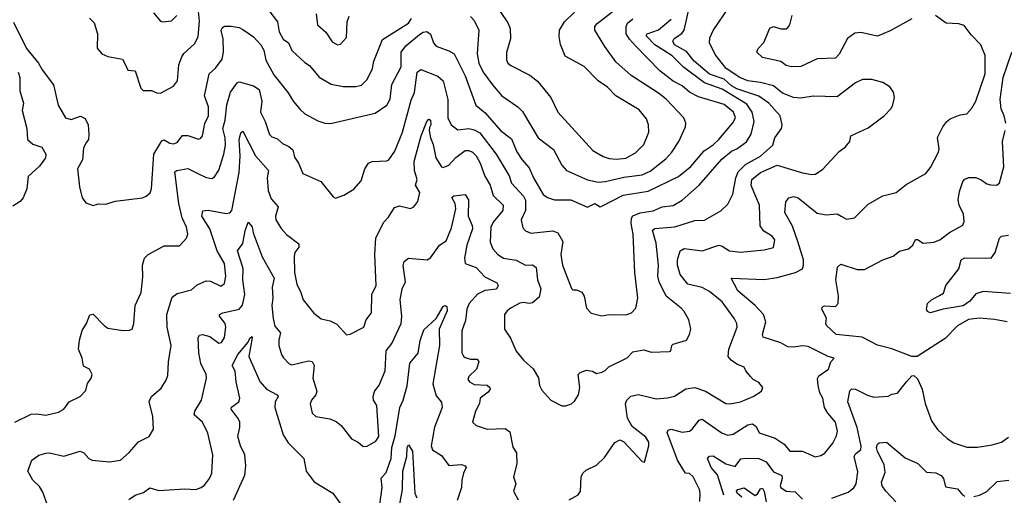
# Model space of a CAD drawing. Extents: x 1603745 to 1745082, y 385868 to 533966.
# Tile 293 of 646: x 1718902 to 1724301, y 399463 to 402073. Entities that reach past the tile are written whole.
import ezdxf

# ---------------------------------------------------------------- set-up
doc = ezdxf.new("R2010")
doc.units = 0

msp = doc.modelspace()

# ---------------------------------------------------------------- linework, layer by layer
at = {"layer": '0CON20XD'}
for points in [[(1719052, 399415), (1719029.4, 399479.4), (1719010.3, 399510.3), (1718974.2, 399545), (1718946.2, 399595), (1718968.8, 399655), (1719007.3, 399682.7), (1719045, 399694.3), (1719065.4, 399695.4), (1719145, 399677.8), (1719234.4, 399704.4), (1719253.8, 399695), (1719282, 399665), (1719300, 399655), (1719395, 399645.7), (1719454.3, 399655.7), (1719501.7, 399698.3), (1719554.5, 399755.5), (1719612, 399785), (1719635.8, 399825), (1719633.1, 399895), (1719612.5, 399977.5), (1719625.5, 400004.5), (1719678.8, 400051.2), (1719706.1, 400093.9), (1719715, 400120), (1719718.1, 400195), (1719733.6, 400285), (1719711.2, 400385), (1719709.6, 400455), (1719739.1, 400550.9), (1719765, 400570), (1719845, 400590.6), (1719875, 400618.6), (1719925, 400639.5), (1719947.7, 400637.7), (1720005, 400611.2), (1720025.6, 400625), (1720032.5, 400665), (1720024.7, 400735), (1719984.8, 400804.8), (1719944.2, 400925), (1719901.8, 400995), (1719905.6, 401024.4), (1719935, 401028.2), (1720035, 401009.6), (1720055, 401012.2), (1720066.2, 401025), (1720105.9, 401235), (1720111.6, 401325), (1720105.6, 401414.4), (1720115, 401452), (1720125, 401460.8), (1720195, 401325.5), (1720266.4, 401245), (1720259.2, 401205), (1720263.9, 401135), (1720280.5, 401090.5), (1720319.5, 401045), (1720304.5, 400995), (1720307.5, 400975), (1720336.6, 400926.6), (1720365, 400894.4), (1720432.2, 400842.2), (1720433.1, 400825), (1720411.5, 400795), (1720407.7, 400775), (1720408.9, 400685), (1720421.2, 400621.2), (1720444.4, 400575), (1720455.8, 400535), (1720515, 400462), (1720555, 400431.2), (1720605, 400420.6), (1720641.8, 400401.8), (1720695, 400343.8), (1720715, 400346.7), (1720789.2, 400385), (1720801.4, 400425), (1720830.6, 400465), (1720832.7, 400565), (1720856.2, 400615), (1720849.1, 400785), (1720854.5, 400875), (1720898.5, 400961.5), (1720925, 400990), (1720957.6, 401042.4), (1720985, 401050.8), (1721045, 401036), (1721063.3, 401045), (1721085.6, 401074.4), (1721095.6, 401125), (1721072.9, 401165), (1721081.1, 401195), (1721067.4, 401245), (1721066.1, 401295), (1721103.8, 401436.2), (1721134.2, 401515), (1721145, 401526.1), (1721155, 401521.4), (1721156.8, 401495), (1721149.5, 401480.5), (1721146.7, 401465), (1721154.2, 401424.2), (1721168.6, 401388.6), (1721183.2, 401315), (1721215, 401266), (1721225, 401262), (1721255, 401274.2), (1721293.4, 401316.6), (1721345, 401355.5), (1721365, 401355.5), (1721385, 401346.2), (1721405, 401325.5), (1721427.6, 401285), (1721452.1, 401215), (1721481.9, 401165), (1721498.1, 401108.1), (1721552.9, 401055), (1721552.2, 401025), (1721498.9, 400961.1), (1721485.9, 400935), (1721482.6, 400852.6), (1721496.9, 400815), (1721524.5, 400785), (1721555, 400764.5), (1721625, 400752.9), (1721675, 400726.2), (1721715, 400727.5), (1721735, 400712.5), (1721741.2, 400645), (1721759.7, 400595), (1721750.4, 400549.6), (1721715, 400519.2), (1721695, 400514.6), (1721665, 400520.5), (1721645, 400517.5), (1721598, 400492), (1721574.3, 400475.7), (1721560, 400455), (1721560, 400375), (1721593.1, 400325), (1721624.4, 400254.4), (1721664.5, 400204.5), (1721717.6, 400157.6), (1721747.3, 400107.3), (1721752.5, 400065), (1721765, 400038.8), (1721814.4, 399984.4), (1721875, 399953.8), (1721895, 399953.8), (1721927.5, 399965), (1721945, 399980), (1721966.8, 400013.2), (1721973.3, 400055), (1721964.4, 400125), (1721975, 400137.5), (1722011.1, 400148.9), (1722043.1, 400143.1), (1722065, 400132), (1722095, 400139.2), (1722112.4, 400147.6), (1722131.8, 400168.2), (1722233.1, 400216.9), (1722265, 400249.6), (1722325, 400260.6), (1722365, 400248.6), (1722465, 400252), (1722472.5, 400255), (1722477.5, 400285), (1722485, 400291.4), (1722558, 400315), (1722575.5, 400344.5), (1722582.5, 400375), (1722571.2, 400425), (1722545, 400471.2), (1722530.2, 400490.2), (1722446.2, 400555), (1722408.3, 400635), (1722401.2, 400665), (1722405.8, 400725), (1722392.9, 400847.1), (1722371.7, 400918.3), (1722385, 400927.4), (1722495, 400936.3), (1722605, 400970.9), (1722656.9, 400973.1), (1722746.7, 401023.3), (1722785, 401060), (1722813.1, 401115), (1722828.6, 401205), (1722841.6, 401238.4), (1722882.3, 401277.7), (1722965, 401324.1), (1723032.5, 401385), (1723043.5, 401425), (1723079.1, 401475), (1723082.7, 401495), (1723071.8, 401545), (1723010.5, 401615), (1722955, 401653.8), (1722835, 401693.9), (1722805, 401710.7), (1722765, 401745.9), (1722685, 401773), (1722600, 401845), (1722559.1, 401899.1), (1722492.6, 401935), (1722482.7, 401955), (1722491.1, 401968.9), (1722532.3, 401997.7), (1722546.6, 402015), (1722575, 402145.6)], [(1719285, 402082), (1719310, 402055), (1719328.6, 401995), (1719326.2, 401916.2), (1719353.3, 401885), (1719385, 401870.6), (1719465, 401856), (1719482.5, 401825), (1719495.9, 401795.9), (1719535, 401792.5), (1719566.4, 401696.4), (1719580, 401685), (1719625, 401683.8), (1719655, 401671.2), (1719675, 401670), (1719745, 401708.8), (1719768, 401738), (1719774.4, 401825.6), (1719790.9, 401869.1), (1719802.4, 401887.6), (1719860.2, 401939.8), (1719881.1, 401978.9), (1719888.7, 402065), (1719876.4, 402175)], [(1720244.3, 402155), (1720315, 402060.6), (1720325.4, 402005.4), (1720346, 401966), (1720375.6, 401945), (1720395, 401902.9), (1720465, 401837.5), (1720491.7, 401821.7), (1720545, 401756.7), (1720609.8, 401719.8), (1720675, 401707.1), (1720745, 401705.5), (1720775.8, 401714.2), (1720807.1, 401745), (1720836.9, 401805), (1720844.6, 401845), (1720891.9, 401965), (1721035, 402054.6), (1721050.2, 402079.8)], [(1721499.2, 402175), (1721578.5, 402055), (1721591.5, 402025), (1721592.6, 401967.4), (1721572.3, 401892.3), (1721572.3, 401852.3), (1721578.8, 401835), (1721595, 401820.8), (1721698.6, 401768.6), (1721742, 401735), (1721814.3, 401645), (1721852.5, 401565), (1722044.6, 401354.6), (1722101.9, 401321.9), (1722135, 401310.9), (1722175, 401307.3)], [(1721915, 399437.5), (1721965, 399466), (1721976.7, 399485), (1721980.8, 399565), (1721990, 399585), (1722008.7, 399601.3), (1722065, 399628), (1722109.3, 399670.7), (1722165, 399752.5), (1722193, 399767), (1722215, 399756), (1722315, 399647.5), (1722327.5, 399645), (1722352.2, 399735), (1722351.9, 399755), (1722335, 399782.5), (1722260.8, 399840.8), (1722235.3, 399885.3), (1722223.6, 399965), (1722230.5, 399985), (1722252.9, 400007.1), (1722295, 400015.4), (1722392.5, 399992.5), (1722455, 399997.8), (1722493.1, 400006.9), (1722555, 400046.9), (1722605, 400054.4), (1722662, 400035), (1722775, 399965.7), (1722795.6, 399964.4), (1722855, 399975.6), (1722925, 400005.5), (1722970, 400035), (1722976.7, 400055), (1722955, 400081.2), (1722925, 400098), (1722908.8, 400115), (1722884.2, 400145), (1722875.6, 400165.6), (1722835, 400182.5), (1722803.9, 400203.9), (1722787.3, 400225), (1722791.3, 400265), (1722835.5, 400385), (1722834.5, 400405), (1722822, 400432), (1722753.6, 400523.6), (1722685, 400581.1), (1722645, 400602.5), (1722565, 400621.8), (1722524.6, 400675), (1722509.2, 400725), (1722509.5, 400755), (1722524.4, 400805), (1722545, 400816.5), (1722645, 400804.1), (1722735, 400836), (1722755, 400830.8), (1722795, 400804.6), (1722855, 400796.5), (1722985, 400810.6), (1723035, 400823.3), (1723042.5, 400865), (1723028, 400885), (1722982, 400912), (1722961.6, 400941.6), (1722958.6, 401055), (1722913.6, 401163.6), (1722916, 401195), (1722964.6, 401235), (1723055, 401274.7), (1723195, 401232.5), (1723245, 401222.8), (1723265, 401225.4), (1723306.9, 401253.1), (1723395, 401350), (1723430, 401375), (1723453.3, 401405), (1723460, 401435), (1723555, 401478.9), (1723643.3, 401545), (1723680, 401585), (1723690, 401605), (1723698.8, 401645), (1723693.8, 401675), (1723673.8, 401705), (1723635, 401728.1), (1723575.4, 401745.4), (1723523.3, 401745), (1723485, 401727.1), (1723385, 401650), (1723252.5, 401652.5), (1723185, 401641.4), (1723144.6, 401645.4), (1723085, 401669.7), (1723035, 401709.1), (1722965, 401727.9), (1722895, 401737), (1722851.5, 401755), (1722775.5, 401805), (1722715, 401882.5), (1722684.3, 401945), (1722686.6, 401973.4), (1722705.6, 402014.4), (1722794.4, 402145.6)], [(1722075, 401181.8), (1722115, 401184.3), (1722215, 401209.3), (1722315, 401220.8), (1722359, 401241), (1722445, 401310), (1722478.8, 401345), (1722516.9, 401405), (1722553.5, 401485), (1722554.5, 401505), (1722544.5, 401535), (1722446.7, 401636.7), (1722405, 401670), (1722256, 401766), (1722171.7, 401841.7), (1722111.5, 401925), (1722056.8, 402015), (1722056.2, 402035), (1722068.9, 402051.1), (1722165, 402126.1)], [(1718875, 399864.2), (1718965, 399907.3), (1718995, 399910), (1719045, 399902.5), (1719115, 399918.8), (1719143.3, 399935), (1719173.3, 399975), (1719233.8, 400005), (1719265, 400037.5), (1719273.4, 400076.6), (1719294.2, 400105.8), (1719299.2, 400125), (1719284.4, 400154.4), (1719251.4, 400171.4), (1719244.5, 400214.5), (1719224.4, 400265), (1719230.8, 400315), (1719245, 400367.5), (1719268.8, 400405), (1719286.4, 400453.6), (1719305, 400456.2), (1719365, 400394), (1719385, 400380.8), (1719467.7, 400367.7), (1719505, 400368.8), (1719518.8, 400375), (1719527.1, 400405), (1719535.5, 400505), (1719567.9, 400575), (1719577.8, 400662.2), (1719575.5, 400725), (1719586.3, 400763.7), (1719606.3, 400783.7), (1719695, 400832.5), (1719779.1, 400830.9), (1719816.6, 400873.4), (1719824.4, 400895), (1719817.7, 400935), (1719792.9, 400985), (1719774.1, 401064.1), (1719752.1, 401237.9), (1719764, 401246), (1719825, 401256.8), (1719878.1, 401228.1), (1719925, 401206.7), (1719955, 401200.6), (1719970.2, 401209.8), (1719993.2, 401246.8), (1720021.4, 401335), (1720030.4, 401385), (1720029, 401425), (1720016.1, 401475), (1720029.3, 401520.7), (1720038.8, 401605), (1720057.7, 401675), (1720095, 401725.8), (1720105, 401731.4), (1720185, 401709.2), (1720215, 401689.2), (1720230.4, 401625), (1720222.7, 401565), (1720248.8, 401515), (1720272.5, 401442.5), (1720285, 401429.4), (1720315, 401418.2), (1720342.9, 401392.9), (1720377.4, 401377.4), (1720399.3, 401359.3), (1720408.9, 401318.9), (1720430.6, 401285), (1720455, 401228), (1720553.3, 401185), (1720620.5, 401100.5), (1720633.6, 401093.6), (1720680.3, 401109.7), (1720735, 401142), (1720775, 401188.8), (1720795.6, 401255), (1720815, 401285.7), (1720835, 401294.3), (1720915, 401298.8), (1720925.6, 401304.4), (1720958.5, 401351.5), (1721000.5, 401455), (1721048.3, 401631.7), (1721067.6, 401672.4), (1721082.5, 401785), (1721101.3, 401798.7), (1721195, 401762.5), (1721225, 401737.1), (1721249.7, 401635), (1721250.3, 401535), (1721268.5, 401495), (1721305, 401467.8), (1721365, 401475.8), (1721395, 401469.2), (1721425, 401451.6), (1721515.6, 401335.6), (1721586.4, 401216.4), (1721599.7, 401175), (1721664.6, 401105), (1721675, 401082), (1721675.7, 401025), (1721651.2, 400975), (1721661.3, 400931.3), (1721675, 400914.4), (1721705, 400900.5), (1721825, 400914.6), (1721853.3, 400903.3), (1721880.5, 400855), (1721869.5, 400785), (1721877.8, 400725), (1721928.3, 400598.3), (1721935, 400590), (1721955, 400590), (1721985, 400578), (1721996.9, 400555), (1722010.4, 400490.4), (1722035, 400461.9), (1722095, 400448.1), (1722135, 400455.5), (1722226.6, 400453.4), (1722256.6, 400463.4), (1722280.9, 400489.1), (1722290.9, 400545), (1722275.3, 400685), (1722265.2, 400895.2), (1722254.8, 400955), (1722256.8, 400983.2), (1722264.4, 400995.6), (1722305, 401012.4), (1722375, 401023.9), (1722424.2, 401045.8), (1722485, 401053.9), (1722535, 401081.8), (1722627.5, 401165), (1722752.7, 401307.3), (1722805, 401351.2), (1722835, 401364.8), (1722887.5, 401402.5), (1722913.3, 401445), (1722929.3, 401515), (1722918.4, 401565), (1722889.1, 401609.1), (1722755, 401692), (1722656.5, 401726.5), (1722543, 401813), (1722480.8, 401875), (1722435, 401903.7), (1722384.6, 401934.6), (1722336.6, 401985), (1722342.1, 401995), (1722405, 402016.4), (1722474.8, 402075.2)], [(1719635, 402110), (1719675, 402064), (1719685, 402060.8), (1719735, 402065.7), (1719762.9, 402095)], [(1720528.1, 402105), (1720535.6, 402045), (1720581.1, 402005), (1720615, 401950.6), (1720645, 401934.2), (1720662, 401938), (1720693.3, 401975), (1720698.1, 402061.9), (1720708.6, 402091.4)], [(1721375, 402091.1), (1721395, 402068.6), (1721418.9, 402015), (1721410.8, 401885), (1721420.7, 401835), (1721443.6, 401785), (1721495, 401715.7), (1721545.7, 401655), (1721634.2, 401594.2), (1721658.5, 401568.5), (1721744.6, 401425), (1721830, 401360), (1721874.5, 401275), (1721901.4, 401245), (1722015, 401194.1), (1722075, 401181.8)], [(1722175, 401307.3), (1722225, 401312.7), (1722278.3, 401341.7), (1722325, 401387.1), (1722351.8, 401455), (1722350, 401495), (1722339.6, 401529.6), (1722298.3, 401578.3), (1722170.8, 401655), (1722125, 401702.2), (1722075, 401737.1), (1721996.7, 401816.7), (1721892.8, 401872.8), (1721867, 401937), (1721860.3, 401980.3), (1721862.2, 402015), (1721889.6, 402060.4), (1721945.3, 402114.7)], [(1722015, 401044.6), (1722055, 401064.4), (1722085, 401046.2), (1722095, 401048.8), (1722211, 401109), (1722348, 401132), (1722515, 401211.8), (1722583, 401267), (1722656.1, 401353.9), (1722705, 401386.2), (1722735.2, 401414.8), (1722813.3, 401506.7), (1722827.8, 401535), (1722816.7, 401565), (1722765, 401607.9), (1722625, 401649.2), (1722575.5, 401675), (1722535, 401709.7), (1722484.8, 401734.8), (1722411.9, 401791.9), (1722279, 401929), (1722245.6, 401965.6), (1722228.5, 401995), (1722227.7, 402035), (1722235.8, 402054.2), (1722265, 402077.1)], [(1722631.5, 399428.5), (1722633.6, 399475), (1722630.5, 399495), (1722595.4, 399565), (1722575, 399582.1), (1722552.9, 399585), (1722508.6, 399655), (1722452.2, 399807.8), (1722458.9, 399821.1), (1722475, 399825.6), (1722535, 399808.5), (1722575, 399815.5), (1722588.9, 399825), (1722628.1, 399875), (1722645, 399880), (1722755, 399803.6), (1722785, 399792.5), (1722815, 399798.8), (1722895, 399849.4), (1722920, 399855), (1722940, 399840), (1722957.5, 399805), (1723045, 399775.4), (1723094.1, 399744.1), (1723125, 399705.7), (1723195.4, 399705.4), (1723263.2, 399673.2), (1723295, 399680.6), (1723316.5, 399693.5), (1723360.9, 399749.1), (1723380.9, 399789.1), (1723386.7, 399815), (1723375, 399864), (1723333.4, 399913.4), (1723315.4, 399945), (1723306.4, 399996.4), (1723290.4, 400025), (1723279.7, 400065), (1723276.9, 400103.1), (1723285, 400117.8), (1723337.1, 400155), (1723350, 400195), (1723367.5, 400215), (1723335, 400223.8), (1723225, 400278.5), (1723195, 400283.3), (1723143.4, 400276.6), (1723115, 400276.7), (1723075, 400299.6), (1722979.7, 400329.7), (1722974.5, 400345), (1722993.3, 400415), (1722981.3, 400455), (1722934.4, 400504.4), (1722840.5, 400585), (1722803.3, 400655), (1722985, 400647.6), (1723055, 400658), (1723155.5, 400685.5), (1723194.6, 400705.4), (1723200.8, 400725), (1723199.2, 400755), (1723169.5, 400855), (1723139, 400939), (1723097.5, 401015), (1723103.6, 401073.6), (1723120, 401095), (1723145, 401101.9), (1723171.2, 401095), (1723275, 401011.1), (1723325, 401001.1), (1723385, 401007.5), (1723406.7, 400995), (1723435, 400977.5), (1723480, 400985), (1723555, 401060.8), (1723635, 401107.1), (1723708.8, 401125), (1723762.4, 401167.6), (1723871.3, 401228.7), (1723897.4, 401262.6), (1723940, 401345), (1723943.8, 401365), (1723934.1, 401425.9), (1723964, 401485), (1723985.8, 401515), (1724005, 401529.4), (1724058.8, 401551.2), (1724095, 401556), (1724122.6, 401587.4), (1724144.3, 401625), (1724196.3, 401775), (1724195.7, 401875.7), (1724172.7, 401935), (1724119.2, 401989.2), (1724081.3, 402041.3), (1724051, 402051), (1723983.1, 402053.1), (1723923.3, 402095)], [(1723795, 402077.8), (1723675, 402010.9), (1723605, 401982.5), (1723515, 402002), (1723481.5, 401998.5), (1723440.6, 401969.4), (1723395, 401884.3), (1723375, 401862.3), (1723275, 401858.5), (1723185, 401816.8), (1723135, 401813.3), (1723105, 401822.3), (1723075, 401843.6), (1722976.1, 401866.1), (1722944.2, 401895), (1722952.2, 401915), (1722982.5, 401947.5), (1723015, 402025.7), (1723035, 402035.7), (1723075, 402022.2), (1723105, 402023.1), (1723115, 402030), (1723124.5, 402045), (1723137.5, 402095)], [(1718868.8, 402058.8), (1718939.1, 401915), (1719004.7, 401834.7), (1719025, 401797.1), (1719087.1, 401715), (1719113.6, 401603.6), (1719154, 401535), (1719185, 401525.5), (1719235, 401542.9), (1719260.3, 401530.3), (1719276.7, 401495), (1719280.8, 401445), (1719278.6, 401415), (1719265.5, 401394.5), (1719252.4, 401367.6), (1719245.7, 401304.3), (1719218.6, 401255), (1719229.4, 401155), (1719244, 401095), (1719265, 401067.5), (1719305, 401052.5), (1719335, 401062), (1719375, 401060), (1719425, 401077.1), (1719575, 401095.6), (1719595.5, 401104.5), (1719616.7, 401123.3), (1719624, 401145), (1719638.2, 401335), (1719682.1, 401407.9), (1719695, 401413.5), (1719725, 401395.5), (1719745, 401391.8), (1719765, 401398.1), (1719795, 401436.5), (1719825, 401437.9), (1719882, 401418), (1719895, 401422), (1719905, 401436.2), (1719917.5, 401502.5), (1719938, 401545), (1719936.7, 401595), (1719915.9, 401655), (1719941.8, 401775), (1719975, 401806.7), (1720013.1, 401856.9), (1720020, 401895), (1720017, 401967), (1720006.8, 402013.2), (1720011.5, 402028.5), (1720025, 402037.1), (1720062.2, 402037.8), (1720105, 402029.6), (1720125, 402019.6), (1720185, 401978.9), (1720225, 401935.4), (1720240.2, 401905), (1720251.5, 401851.5), (1720295, 401770), (1720375, 401671.4), (1720402.2, 401625), (1720439.3, 401579.3), (1720466.3, 401556.3), (1720537.4, 401517.4), (1720574.5, 401504.5), (1720606.8, 401503.2), (1720850.9, 401559.1), (1720915.4, 401604.6), (1720932.7, 401637.3), (1720943.3, 401716.7), (1720993.3, 401815), (1720994.5, 401895.5), (1721019.8, 401930.2), (1721095, 401991.6), (1721115, 402004.1), (1721135, 402007.2), (1721155, 401993.1), (1721172.1, 401945), (1721185, 401926.7), (1721255, 401902.7), (1721284.5, 401885), (1721345.3, 401765), (1721404.2, 401604.2), (1721455, 401562.5), (1721539.2, 401465), (1721598.1, 401418.1), (1721628.3, 401348.3), (1721654.8, 401304.8), (1721695, 401259.2), (1721719.1, 401205), (1721773.4, 401113.4), (1721797.1, 401097.1), (1721835, 401083.8), (1721925, 401083.4), (1722015, 401044.6)], [(1724309.6, 401505), (1724300.9, 401545), (1724283.1, 401583.1), (1724278.2, 401635), (1724295.3, 401754.7), (1724343.3, 401895)], [(1718893.2, 401785), (1718903.8, 401755), (1718903, 401683), (1718922.5, 401615), (1718915.7, 401575), (1718941.4, 401475), (1718944.3, 401415), (1718975, 401389.5), (1719023.4, 401373.4), (1719044.6, 401335), (1719043.6, 401315), (1719010.4, 401269.6), (1718948, 401212), (1718940.6, 401145), (1718921.8, 401095), (1718905, 401074.4), (1718865, 401050)], [(1724316.7, 400415), (1724248.3, 400428.3), (1724165.5, 400435.5), (1724105, 400426.7), (1724045, 400392.5), (1723977.2, 400322.8), (1723823.9, 400223.9), (1723795, 400224), (1723685, 400266.6), (1723605, 400285.8), (1723521.1, 400331.1), (1723378.6, 400345), (1723327.1, 400395), (1723322.5, 400405), (1723325.7, 400435.7), (1723300.6, 400485), (1723302.5, 400495), (1723315, 400501.9), (1723375, 400498.8), (1723390, 400515), (1723392.3, 400557.7), (1723377.8, 400645), (1723386.7, 400715), (1723405, 400731.2), (1723495, 400702.2), (1723535, 400701.1), (1723635.9, 400754.1), (1723691.2, 400775), (1723727.2, 400802.8), (1723775.3, 400814.7), (1723799.2, 400835), (1723815, 400866.7), (1723825, 400866.7), (1723855.6, 400845.6), (1723915, 400851.5), (1723947.5, 400865), (1724000, 400905), (1724073.8, 400945), (1724082, 400965), (1724077.8, 401005), (1724054.5, 401055), (1724048.9, 401085), (1724055, 401130), (1724073.3, 401185), (1724085, 401198), (1724105, 401206.2), (1724145, 401206), (1724175, 401194), (1724205, 401171.2), (1724225, 401166), (1724260, 401165), (1724275, 401176.7), (1724298.2, 401265), (1724290.8, 401405), (1724306.7, 401465)], [(1719500.8, 399439.2), (1719536.2, 399463.8), (1719581.2, 399478.8), (1719615, 399504.5), (1719665, 399490), (1719805, 399497.5), (1719867.5, 399495), (1719896.7, 399505), (1719915, 399519.2), (1719943.1, 399555), (1719956.1, 399583.9), (1719960.7, 399685), (1719932.9, 399802.9), (1719905.4, 399865), (1719859.4, 399905), (1719862.5, 399925), (1719898.2, 399985), (1719926.9, 400105), (1719924.4, 400125), (1719895.3, 400185.3), (1719885.3, 400245), (1719881.5, 400328.5), (1719888.7, 400341.3), (1719904.5, 400345.5), (1719944.2, 400334.2), (1719995, 400296.9), (1720008.9, 400301.1), (1720025, 400328.8), (1720033.2, 400385), (1720029.2, 400405), (1719997.5, 400445), (1719997.1, 400455), (1720016.2, 400465), (1720105.7, 400484.3), (1720124.7, 400505.3), (1720136, 400565), (1720125.6, 400645), (1720126.7, 400706.7), (1720097.1, 400805), (1720125.7, 400844.3), (1720138.4, 400915), (1720155, 400962), (1720176.1, 400936.1), (1720182.8, 400902.8), (1720230.9, 400770.9), (1720298.4, 400655), (1720287.1, 400605), (1720290.3, 400545), (1720285.3, 400505), (1720292.3, 400432.3), (1720301.7, 400391.7), (1720332.5, 400355), (1720322.5, 400315), (1720323.3, 400285), (1720337.1, 400235), (1720347.8, 400217.8), (1720380, 400185), (1720395, 400179.5), (1720485, 400200.5), (1720506.4, 400196.4), (1720516.2, 400175), (1720509.5, 400105), (1720530.9, 400035), (1720525.5, 400015), (1720501.9, 399985), (1720494.5, 399965.5), (1720505, 399913.3), (1720525.9, 399895.9), (1720603, 399883), (1720638.3, 399868.3), (1720665.6, 399845.6), (1720721.9, 399771.9), (1720758.8, 399755), (1720785, 399730.8), (1720808, 399732), (1720855, 399759.4), (1720871.2, 399785), (1720860, 399955), (1720842.8, 399985), (1720839.7, 400005), (1720847.2, 400032.8), (1720873.2, 400066.8), (1720906.9, 400145), (1720911.8, 400255), (1720942.5, 400295), (1720994.1, 400405), (1720998.4, 400445), (1720988.8, 400535), (1720998.9, 400595), (1721018.1, 400635), (1721005.7, 400724.3), (1721010.8, 400745), (1721035, 400764.2), (1721135.6, 400754.4), (1721154.4, 400765.6), (1721204.2, 400835.8), (1721241, 400859), (1721269.3, 400930.7), (1721293.1, 401035), (1721290.8, 401065), (1721272.4, 401097.6), (1721283.4, 401106.6), (1721344.3, 401114.3), (1721362.9, 401085), (1721361.3, 400995), (1721383, 400943), (1721384.7, 400925), (1721353.7, 400835), (1721341.9, 400765), (1721344.4, 400735), (1721405, 400713.1), (1721452.5, 400662.5), (1721518.4, 400628.4), (1721526, 400615), (1721516.2, 400593.8), (1721452.5, 400587.5), (1721412.9, 400567.1), (1721367.2, 400515), (1721353.7, 400483.7), (1721347.5, 400422.5), (1721326.2, 400365), (1721327.5, 400245), (1721335, 400226), (1721345, 400218.5), (1721375, 400209.2), (1721409.8, 400209.8), (1721419.6, 400195), (1721407.3, 400155), (1721364.2, 400115), (1721358.8, 400098.8), (1721368, 400085), (1721395, 400070), (1721465, 400066.7), (1721480.8, 400055), (1721482.2, 400045), (1721471.7, 400028.3), (1721427.5, 399995), (1721423.1, 399966.9), (1721401.9, 399925), (1721385.7, 399865), (1721405, 399845.7), (1721465, 399825.6), (1721565, 399828.9), (1721590.2, 399810.2), (1721606.6, 399726.6), (1721626.2, 399695), (1721628.1, 399635), (1721610.6, 399565), (1721622.5, 399525), (1721610, 399485), (1721635, 399437.5)], [(1724335, 400570.8), (1724185, 400582.1), (1724145, 400568.8), (1724112.5, 400527.5), (1724075, 400502.7), (1723965.3, 400484.7), (1723895, 400463.6), (1723880.6, 400470.6), (1723874.2, 400485), (1723880, 400515), (1723902, 400535), (1723945, 400559.2), (1723967.5, 400572.5), (1723980, 400615), (1724052.5, 400705), (1724065, 400755.7), (1724085, 400766.4), (1724228.8, 400765), (1724251.9, 400795), (1724275, 400873.3), (1724286.2, 400885), (1724325, 400889.5)], [(1720870.5, 399359.5), (1720890.3, 399505), (1720883.7, 399556.3), (1720911.6, 399588.4), (1720939, 399665), (1720942.8, 399725), (1720961.5, 399788.5), (1720985.9, 399944.1), (1721005.6, 399984.4), (1721026.4, 400063.6), (1721041.9, 400188.1), (1721086.6, 400243.4), (1721097.4, 400312.6), (1721118.6, 400371.4), (1721185, 400433.5), (1721225, 400498.2), (1721235, 400504.4), (1721245, 400498), (1721246.8, 400475), (1721203.1, 400375), (1721203.5, 400285), (1721167.5, 400075), (1721185, 400008.8), (1721214.5, 399974.5), (1721218.2, 399945), (1721177.5, 399837.5), (1721159.1, 399735), (1721165, 399712.9), (1721215, 399680.8), (1721255, 399626.9), (1721325, 399631.5), (1721344, 399625), (1721351.2, 399615), (1721335.3, 399584.7), (1721326.1, 399545), (1721325.4, 399505), (1721301.4, 399435)], [(1720074.8, 399435.2), (1720136, 399574), (1720142.8, 399625), (1720136.5, 399685), (1720112.8, 399735), (1720098.5, 399785), (1720109.4, 399835), (1720108.5, 399865), (1720100, 399885), (1720061.1, 399935), (1720063.5, 399946.5), (1720104.6, 399975), (1720108.9, 399995), (1720088.8, 400085), (1720083.1, 400143.1), (1720066.5, 400175), (1720098.4, 400235), (1720155, 400303.1), (1720165, 400325.8), (1720175, 400333.8), (1720177.3, 400327.3), (1720158, 400225), (1720218.1, 400088.1), (1720255.5, 400045), (1720313.1, 400015), (1720318.9, 400005), (1720303.6, 399975), (1720301.8, 399945), (1720347.7, 399795), (1720375, 399750), (1720460, 399665), (1720473.6, 399595), (1720517.4, 399537.4), (1720618.6, 399475), (1720675, 399395.8)], [(1723355, 399447.5), (1723445, 399480), (1723475.7, 399504.3), (1723488, 399525), (1723498.5, 399591.5), (1723478.6, 399675), (1723485, 399690), (1723513.9, 399715), (1723517, 399733), (1723493.5, 399835), (1723443.1, 399975), (1723454.1, 400035.9), (1723465, 400047.3), (1723484.5, 400045.5), (1723551.4, 400011.4), (1723585, 400001.5), (1723665, 400007.1), (1723685, 400018.1), (1723715, 400022.9), (1723764.2, 400085), (1723795, 400117.5), (1723805, 400120), (1723825, 400102.5), (1723850.5, 400045), (1723866.9, 399966.9), (1723901.7, 399871.7), (1723935, 399824.3), (1723987.5, 399775), (1724025, 399751.1), (1724095, 399726.9), (1724153.6, 399726.4), (1724235, 399739.6), (1724285, 399754.6), (1724325, 399781.5)], [(1723706.3, 399426.3), (1723651.2, 399485), (1723632, 399515), (1723628, 399535), (1723648.7, 399588.7), (1723641.6, 399631.6), (1723605, 399703.1), (1723600.9, 399725), (1723605, 399743.3), (1723615, 399751.2), (1723655, 399754), (1723757.6, 399667.6), (1723827.4, 399637.4), (1723875, 399588.9), (1723925, 399585.5), (1723955, 399571.9), (1723968.5, 399555), (1723978.6, 399508.6), (1724045, 399498.9), (1724072, 399465), (1724085, 399458)], [(1720984.1, 399405), (1721001.4, 399495), (1721002.2, 399595), (1721025.4, 399675), (1721027.7, 399725), (1721035, 399740), (1721055.4, 399705), (1721068.8, 399475), (1721079.5, 399449.5)], [(1722762.6, 399462.6), (1722728.7, 399575), (1722693.4, 399615), (1722672.9, 399665), (1722685, 399676.7), (1722705, 399678.5), (1722775, 399635.3), (1722825, 399620), (1722856.9, 399663.1), (1722887.2, 399667.2), (1722955, 399665.3), (1722995.6, 399645.6), (1723035, 399590.7), (1723081.3, 399571.3), (1723083.1, 399555), (1723072.5, 399515), (1723075.8, 399505), (1723105, 399485.6), (1723155, 399481.2), (1723195, 399442.2)], [(1724135, 399456.9), (1724165, 399463.1), (1724205, 399484.4), (1724262.3, 399537.7), (1724325.6, 399545.6)], [(1722862.2, 399452.2), (1722835.6, 399475), (1722832.9, 399485), (1722840.8, 399495), (1722875, 399503.6), (1722935, 399462.4), (1722948.4, 399471.6), (1722965, 399497.5), (1722975, 399501.1), (1722985, 399484.2), (1722996.3, 399426.3)]]:
    msp.add_lwpolyline(points, dxfattribs=at)

doc.saveas('drawing.dxf')
